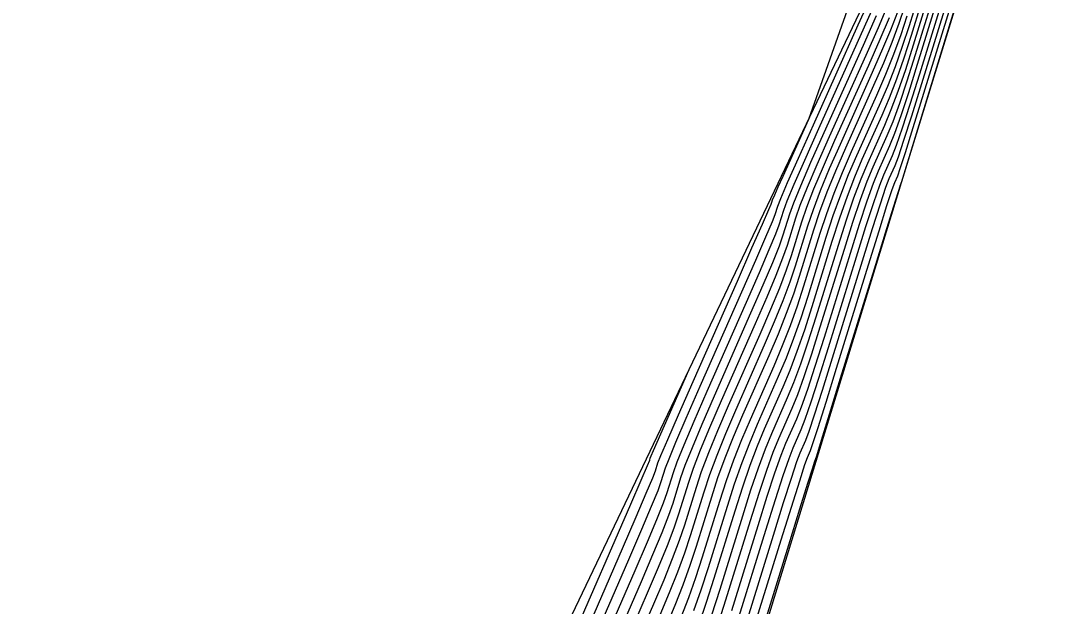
# Model space of a CAD drawing. Extents: x 1724534 to 1727318, y 657156 to 660047.
# Drawn here: x 1725560.32 to 1725578.02, y 659605.17 to 659615.3 of the extents above; entities that cross this region are included whole.
import ezdxf

# ---------------------------------------------------------------- set-up
doc = ezdxf.new("R2010")
doc.units = 0
for name, color, linetype in [('SURVEY - CONTOURS - Index with Text', 7, 'Continuous'), ('SURVEY - CONTOURS - Intermediate with optional Text', 7, 'Continuous'), ('SURVEY - DTM - Breaklines', 7, 'Continuous'), ('SURVEY - NON-TRANSPORTATION - Features', 7, 'Continuous')]:
    doc.layers.add(name, color=color, linetype=linetype)

msp = doc.modelspace()

# ---------------------------------------------------------------- linework, layer by layer
at = {"layer": 'SURVEY - CONTOURS - Index with Text'}
for points in [[(1725576.263, 659615.976), (1725575.82, 659614.539), (1725575.665, 659614.047), (1725575.534, 659613.649), (1725575.425, 659613.344), (1725575.34, 659613.133), (1725575.143, 659612.694), (1725575.057, 659612.482), (1725574.948, 659612.174), (1725574.814, 659611.771), (1725574.658, 659611.273), (1725574.208, 659609.817), (1725574.051, 659609.32), (1725573.92, 659608.919), (1725573.813, 659608.615), (1725573.73, 659608.408), (1725573.544, 659607.986), (1725573.462, 659607.779), (1725573.354, 659607.472), (1725573.221, 659607.068), (1725573.062, 659606.565), (1725572.606, 659605.092)], [(1725570.46, 659604.236), (1725571.051, 659605.599), (1725571.251, 659606.067), (1725571.409, 659606.449), (1725571.524, 659606.745), (1725571.597, 659606.955), (1725571.735, 659607.401), (1725571.81, 659607.614), (1725571.932, 659607.92), (1725572.099, 659608.319), (1725572.313, 659608.81), (1725572.945, 659610.244), (1725573.158, 659610.731), (1725573.322, 659611.118), (1725573.437, 659611.405), (1725573.503, 659611.591), (1725573.616, 659611.954), (1725573.684, 659612.144), (1725573.806, 659612.442), (1725573.981, 659612.848), (1725574.21, 659613.362), (1725574.89, 659614.875), (1725575.117, 659615.384)], [(1725575.641, 659615.375), (1725575.534, 659615.05), (1725575.411, 659614.713), (1725575.271, 659614.364), (1725575.115, 659614.004), (1725574.676, 659613.028), (1725574.519, 659612.665), (1725574.377, 659612.308), (1725574.249, 659611.958), (1725574.137, 659611.614), (1725573.855, 659610.704), (1725573.744, 659610.362), (1725573.621, 659610.018), (1725573.485, 659609.673), (1725573.338, 659609.326), (1725572.929, 659608.398), (1725572.78, 659608.049), (1725572.643, 659607.696), (1725572.516, 659607.341), (1725572.399, 659606.983), (1725572.102, 659606.023), (1725571.986, 659605.667), (1725571.863, 659605.318), (1725571.731, 659604.976)]]:
    msp.add_lwpolyline(points, dxfattribs=at)
at = {"layer": 'SURVEY - CONTOURS - Intermediate with optional Text'}
for points in [[(1725570.011, 659604.525), (1725570.726, 659606.174), (1725570.963, 659606.721), (1725571.136, 659607.127), (1725571.247, 659607.391), (1725571.294, 659607.514), (1725571.337, 659607.652), (1725571.387, 659607.778), (1725571.505, 659608.055), (1725571.69, 659608.481), (1725571.944, 659609.057), (1725572.709, 659610.794), (1725572.961, 659611.366), (1725573.142, 659611.778), (1725573.253, 659612.03), (1725573.292, 659612.123), (1725573.303, 659612.159), (1725573.318, 659612.197), (1725573.357, 659612.284), (1725573.417, 659612.421), (1725573.501, 659612.608), (1725573.944, 659613.593), (1725575.685, 659618.521)], [(1725576.245, 659616.48), (1725575.748, 659614.874), (1725575.613, 659614.448), (1725575.484, 659614.074), (1725575.363, 659613.752), (1725575.25, 659613.481), (1725574.956, 659612.828), (1725574.842, 659612.555), (1725574.719, 659612.228), (1725574.588, 659611.846), (1725574.449, 659611.409), (1725574.067, 659610.172), (1725573.928, 659609.737), (1725573.8, 659609.359), (1725573.682, 659609.038), (1725573.573, 659608.775), (1725573.298, 659608.151), (1725573.189, 659607.887), (1725573.069, 659607.562), (1725572.939, 659607.177), (1725572.797, 659606.732), (1725572.405, 659605.465), (1725572.264, 659605.021)], [(1725576.576, 659616.426), (1725575.891, 659614.204), (1725575.718, 659613.646), (1725575.583, 659613.223), (1725575.487, 659612.936), (1725575.43, 659612.784), (1725575.329, 659612.56), (1725575.272, 659612.409), (1725575.176, 659612.121), (1725575.04, 659611.697), (1725574.866, 659611.137), (1725574.174, 659608.903), (1725574.039, 659608.479), (1725573.944, 659608.192), (1725573.888, 659608.041), (1725573.79, 659607.821), (1725573.734, 659607.67), (1725573.638, 659607.383), (1725573.503, 659606.959), (1725573.328, 659606.398), (1725572.808, 659604.72)], [(1725576.659, 659616.412), (1725575.927, 659614.037), (1725575.744, 659613.445), (1725575.607, 659613.01), (1725575.518, 659612.732), (1725575.475, 659612.61), (1725575.423, 659612.494), (1725575.38, 659612.372), (1725575.29, 659612.094), (1725575.153, 659611.659), (1725574.97, 659611.069), (1725574.419, 659609.285), (1725574.236, 659608.694), (1725574.099, 659608.259), (1725574.009, 659607.981), (1725573.966, 659607.858), (1725573.914, 659607.739), (1725573.87, 659607.616), (1725573.781, 659607.338), (1725573.461, 659606.314), (1725572.909, 659604.533)], [(1725576.739, 659616.388), (1725575.613, 659612.736), (1725575.544, 659612.512), (1725575.52, 659612.436), (1725575.516, 659612.427), (1725575.487, 659612.335), (1725575.404, 659612.067), (1725575.266, 659611.622), (1725575.074, 659611.001), (1725574.489, 659609.108), (1725574.297, 659608.486), (1725574.159, 659608.04), (1725574.075, 659607.769), (1725574.045, 659607.674), (1725574.037, 659607.657), (1725574.007, 659607.562), (1725573.923, 659607.293), (1725573.785, 659606.849), (1725573.593, 659606.23), (1725573.01, 659604.347)], [(1725575.976, 659616.178), (1725575.677, 659615.208), (1725575.56, 659614.849), (1725575.435, 659614.5), (1725575.302, 659614.16), (1725575.16, 659613.829), (1725574.77, 659612.961), (1725574.627, 659612.628), (1725574.491, 659612.282), (1725574.362, 659611.921), (1725574.241, 659611.546), (1725573.926, 659610.527), (1725573.805, 659610.154), (1725573.68, 659609.799), (1725573.551, 659609.462), (1725573.416, 659609.143), (1725573.052, 659608.316), (1725572.917, 659607.995), (1725572.785, 659607.652), (1725572.657, 659607.286), (1725572.532, 659606.899), (1725572.203, 659605.837), (1725572.079, 659605.452), (1725571.953, 659605.092)], [(1725576.047, 659616.128), (1725575.712, 659615.041), (1725575.586, 659614.649), (1725575.46, 659614.287), (1725575.333, 659613.956), (1725575.205, 659613.655), (1725574.863, 659612.894), (1725574.734, 659612.592), (1725574.605, 659612.255), (1725574.475, 659611.883), (1725574.345, 659611.477), (1725573.996, 659610.349), (1725573.867, 659609.945), (1725573.74, 659609.579), (1725573.616, 659609.25), (1725573.495, 659608.959), (1725573.175, 659608.233), (1725573.053, 659607.941), (1725572.927, 659607.607), (1725572.798, 659607.232), (1725572.664, 659606.816), (1725572.304, 659605.651), (1725572.171, 659605.236), (1725572.044, 659604.866)], [(1725576.191, 659616.026), (1725575.784, 659614.706), (1725575.639, 659614.248), (1725575.509, 659613.861), (1725575.394, 659613.548), (1725575.295, 659613.307), (1725575.049, 659612.761), (1725574.949, 659612.518), (1725574.833, 659612.201), (1725574.701, 659611.809), (1725574.553, 659611.341), (1725574.137, 659609.995), (1725573.99, 659609.528), (1725573.86, 659609.139), (1725573.747, 659608.827), (1725573.652, 659608.592), (1725573.421, 659608.069), (1725573.325, 659607.833), (1725573.212, 659607.517), (1725573.08, 659607.123), (1725572.93, 659606.648), (1725572.505, 659605.278), (1725572.356, 659604.805)], [(1725576.334, 659615.925), (1725575.856, 659614.372), (1725575.691, 659613.846), (1725575.558, 659613.436), (1725575.456, 659613.14), (1725575.385, 659612.958), (1725575.236, 659612.627), (1725575.165, 659612.445), (1725575.062, 659612.147), (1725574.927, 659611.734), (1725574.762, 659611.205), (1725574.278, 659609.64), (1725574.113, 659609.111), (1725573.979, 659608.699), (1725573.878, 659608.404), (1725573.809, 659608.225), (1725573.667, 659607.904), (1725573.598, 659607.724), (1725573.496, 659607.428), (1725573.362, 659607.013), (1725573.195, 659606.481), (1725572.707, 659604.906)], [(1725570.161, 659604.429), (1725570.834, 659605.982), (1725571.059, 659606.503), (1725571.227, 659606.901), (1725571.339, 659607.176), (1725571.395, 659607.327), (1725571.47, 659607.568), (1725571.528, 659607.724), (1725571.647, 659608.01), (1725571.827, 659608.427), (1725572.067, 659608.975), (1725572.788, 659610.611), (1725573.027, 659611.154), (1725573.202, 659611.558), (1725573.314, 659611.822), (1725573.362, 659611.946), (1725573.407, 659612.091), (1725573.458, 659612.219), (1725573.578, 659612.496), (1725573.766, 659612.921), (1725574.023, 659613.495), (1725574.8, 659615.223), (1725575.055, 659615.792)], [(1725570.31, 659604.333), (1725570.942, 659605.79), (1725571.155, 659606.285), (1725571.318, 659606.675), (1725571.432, 659606.96), (1725571.496, 659607.141), (1725571.603, 659607.484), (1725571.669, 659607.669), (1725571.789, 659607.965), (1725571.963, 659608.373), (1725572.19, 659608.893), (1725572.866, 659610.427), (1725573.092, 659610.942), (1725573.262, 659611.338), (1725573.375, 659611.613), (1725573.433, 659611.768), (1725573.511, 659612.022), (1725573.571, 659612.182), (1725573.692, 659612.469), (1725573.874, 659612.885), (1725574.116, 659613.429), (1725575.086, 659615.588)], [(1725570.609, 659604.14), (1725571.159, 659605.407), (1725571.347, 659605.848), (1725571.5, 659606.222), (1725571.617, 659606.529), (1725571.698, 659606.769), (1725571.868, 659607.317), (1725571.951, 659607.56), (1725572.074, 659607.876), (1725572.235, 659608.265), (1725572.436, 659608.728), (1725573.024, 659610.06), (1725573.223, 659610.519), (1725573.381, 659610.898), (1725573.498, 659611.196), (1725573.574, 659611.414), (1725573.72, 659611.886), (1725573.797, 659612.107), (1725573.92, 659612.416), (1725574.089, 659612.812), (1725574.303, 659613.295), (1725574.935, 659614.701), (1725575.148, 659615.18), (1725575.312, 659615.564)], [(1725571.483, 659604.832), (1725571.635, 659605.194), (1725571.772, 659605.544), (1725571.894, 659605.883), (1725572.001, 659606.21), (1725572.266, 659607.066), (1725572.374, 659607.396), (1725572.5, 659607.741), (1725572.644, 659608.103), (1725572.805, 659608.481), (1725573.259, 659609.51), (1725573.42, 659609.885), (1725573.561, 659610.238), (1725573.683, 659610.571), (1725573.785, 659610.881), (1725574.032, 659611.682), (1725574.136, 659611.995), (1725574.263, 659612.335), (1725574.412, 659612.702), (1725574.583, 659613.095), (1725575.07, 659614.178), (1725575.24, 659614.568), (1725575.386, 659614.925), (1725575.508, 659615.25), (1725575.605, 659615.543)], [(1725570.759, 659604.044), (1725571.267, 659605.215), (1725571.443, 659605.63), (1725571.59, 659605.996), (1725571.709, 659606.314), (1725571.799, 659606.582), (1725572.001, 659607.234), (1725572.092, 659607.505), (1725572.216, 659607.831), (1725572.372, 659608.211), (1725572.559, 659608.645), (1725573.102, 659609.877), (1725573.289, 659610.308), (1725573.441, 659610.678), (1725573.56, 659610.988), (1725573.644, 659611.236), (1725573.824, 659611.818), (1725573.91, 659612.07), (1725574.034, 659612.389), (1725574.197, 659612.775), (1725574.396, 659613.228), (1725574.98, 659614.526), (1725575.178, 659614.976), (1725575.337, 659615.351)], [(1725571.375, 659605.024), (1725571.539, 659605.412), (1725571.681, 659605.77), (1725571.801, 659606.098), (1725571.9, 659606.396), (1725572.133, 659607.15), (1725572.233, 659607.45), (1725572.358, 659607.786), (1725572.508, 659608.157), (1725572.682, 659608.563), (1725573.181, 659609.693), (1725573.354, 659610.096), (1725573.501, 659610.458), (1725573.621, 659610.779), (1725573.715, 659611.059), (1725573.928, 659611.75), (1725574.023, 659612.033), (1725574.149, 659612.362), (1725574.304, 659612.738), (1725574.49, 659613.161), (1725575.025, 659614.352), (1725575.209, 659614.772), (1725575.362, 659615.138), (1725575.482, 659615.451)], [(1725569.862, 659604.621), (1725570.867, 659606.939), (1725571.046, 659607.353), (1725571.154, 659607.607), (1725571.194, 659607.7), (1725571.204, 659607.735), (1725571.22, 659607.775), (1725571.26, 659607.867), (1725571.323, 659608.012), (1725571.871, 659609.255)]]:
    msp.add_lwpolyline(points, dxfattribs=at)
at = {"layer": 'SURVEY - DTM - Breaklines'}
msp.add_lwpolyline([(1725548.52, 659521.481), (1725556.845, 659545.065), (1725562.116, 659569.482), (1725564.828, 659594.513), (1725575.937, 659617.765), (1725582.317, 659641.569), (1725587.744, 659666.22), (1725593.428, 659690.724), (1725599.084, 659714.698), (1725604.574, 659739.361), (1725605.919, 659744.429), (1725611.764, 659762.844), (1725613.112, 659786.858), (1725615.798, 659788.854), (1725620.104, 659809.038)], dxfattribs=at)
at = {"layer": 'SURVEY - NON-TRANSPORTATION - Features'}
msp.add_lwpolyline([(1725478.626, 659231.962), (1725484.871, 659256.014), (1725491.647, 659280.125), (1725496.324, 659306.695), (1725504.184, 659330.541), (1725509.657, 659355.134), (1725515.881, 659378.125), (1725522.114, 659402.336), (1725528.356, 659426.565), (1725533.162, 659451.14), (1725540.618, 659474.976), (1725541.895, 659480.465), (1725545.325, 659497.45), (1725552.4, 659520.505), (1725557.595, 659544.875), (1725563.899, 659569.033), (1725569.664, 659593.303), (1725577.056, 659617.422)], dxfattribs=at)

doc.saveas('drawing.dxf')
